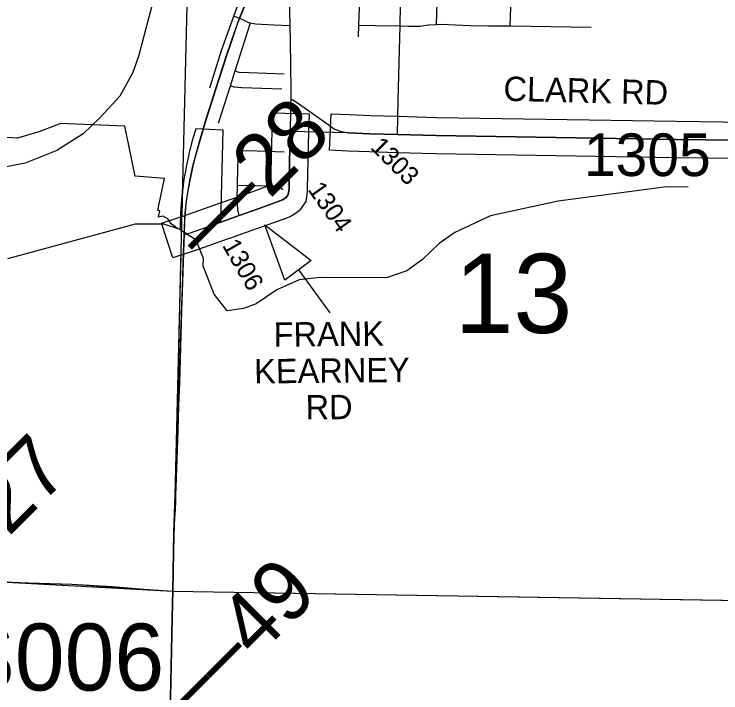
# Model space of a CAD drawing. Extents: x -132.8 to -73.3, y -60 to -26.
# Drawn here: x -99.297 to -98.136, y -48.119 to -47.005 of the extents above; entities that cross this region are included whole.
import ezdxf

# ---------------------------------------------------------------- set-up
doc = ezdxf.new("R2010")
doc.units = 0
for name, color, linetype in [('tdCoCityStreetMajor', 7, 'Continuous'), ('tdCoCityStreetMinor', 7, 'Continuous'), ('tdCoCorpBndry', 7, 'Continuous'), ('tdCoDirctArrow', 7, 'Continuous'), ('tdCoHydroRiver', 7, 'Continuous'), ('tdCoPriCL', 7, 'Continuous'), ('tdCoPrimary', 7, 'Continuous'), ('tdCoPriNonDiv', 7, 'Continuous'), ('tdCoPriNonDivCL', 7, 'Continuous'), ('tdCoSecRdNmbr', 7, 'Continuous'), ('tdCoSecRdTxt', 7, 'Continuous'), ('tdCoSecRteBand', 7, 'Continuous'), ('tdCoSecRteCL', 7, 'Continuous'), ('tdCoSectLine', 7, 'Continuous'), ('tdCoSectLinePart', 7, 'Continuous'), ('tdCoSectNmbr', 7, 'Continuous'), ('tdCoStrucPriMaintName', 7, 'Continuous'), ('tdCoSurfGravel', 7, 'Continuous'), ('tdStHwyPriRefPost1', 7, 'Continuous')]:
    doc.layers.add(name, color=color, linetype=linetype)

msp = doc.modelspace()

# ---------------------------------------------------------------- linework, layer by layer
at = {"layer": 'tdCoCityStreetMajor'}
for points in [[(-98.8418, -47.1442), (-98.8415, -47.1291), (-98.8429, -47.0494), (-98.8434, -47.0232), (-98.8449, -46.9469), (-98.845, -46.9106), (-98.8452, -46.8721), (-98.8447, -46.8642), (-98.8427, -46.8586), (-98.8385, -46.8536), (-98.8353, -46.8498)], [(-98.8432, -47.1977), (-98.843, -47.1922), (-98.8418, -47.1442)], [(-98.8418, -47.1442), (-98.839, -47.1454), (-98.8296, -47.1513), (-98.785, -47.1834), (-98.7709, -47.193), (-98.7616, -47.1969), (-98.7475, -47.1996)]]:
    msp.add_lwpolyline(points, dxfattribs=at)
at = {"layer": 'tdCoCityStreetMinor'}
for p, q in [((-98.9336, -47.0978), (-98.9085, -47.019)), ((-98.731, -47.0421), (-98.7305, -47.0227)), ((-98.4818, -47.0242), (-98.3491, -47.0259)), ((-98.9414, -47.1223), (-98.9336, -47.0978)), ((-98.9611, -47.1838), (-98.9414, -47.1223))]:
    msp.add_line(p, q, dxfattribs=at)
for points in [[(-98.9359, -47.0083), (-98.9315, -46.9961), (-98.9172, -46.963), (-98.9123, -46.9534), (-98.9076, -46.948), (-98.9022, -46.9381), (-98.8627, -46.8584), (-98.8484, -46.8316), (-98.8457, -46.8256), (-98.8444, -46.8185), (-98.8437, -46.8081), (-98.8427, -46.802), (-98.8415, -46.7958), (-98.84, -46.7928)], [(-98.7305, -47.0227), (-98.7296, -46.9944), (-98.7287, -46.961), (-98.7281, -46.9415), (-98.7265, -46.8558)], [(-98.6629, -47.0241), (-98.662, -46.9888), (-98.6594, -46.8572)], [(-98.6029, -47.0217), (-98.5989, -46.8986), (-98.5977, -46.8584)], [(-98.4818, -47.0242), (-98.4772, -46.8871), (-98.4771, -46.8751), (-98.4782, -46.8708), (-98.4805, -46.8665), (-98.4844, -46.8619), (-98.4849, -46.8616), (-98.4884, -46.8591), (-98.4943, -46.8582), (-98.5037, -46.8577), (-98.5495, -46.8594), (-98.5977, -46.8584)], [(-98.9754, -47.1258), (-98.9554, -47.0631), (-98.9359, -47.0083)], [(-98.9359, -47.0083), (-98.926, -47.0114), (-98.9117, -47.0183), (-98.9085, -47.019)], [(-98.9085, -47.019), (-98.9004, -47.0206), (-98.8703, -47.0223), (-98.8434, -47.0232)], [(-98.7305, -47.0227), (-98.7037, -47.0234), (-98.6629, -47.0241)], [(-98.6672, -47.2024), (-98.666, -47.1461), (-98.6634, -47.0443), (-98.6629, -47.0241)], [(-98.6629, -47.0241), (-98.6497, -47.0244), (-98.6304, -47.0244), (-98.6154, -47.0226), (-98.6029, -47.0217)], [(-98.6029, -47.0217), (-98.5957, -47.0212), (-98.5478, -47.0234), (-98.5175, -47.0238), (-98.4818, -47.0242)], [(-98.9336, -47.0978), (-98.9275, -47.1), (-98.9115, -47.1007), (-98.8533, -47.1027)], [(-98.9414, -47.1223), (-98.9357, -47.1244), (-98.9226, -47.1254), (-98.8572, -47.1274)], [(-98.9299, -47.2857), (-98.9295, -47.2578), (-98.9288, -47.2416), (-98.9283, -47.2354), (-98.9258, -47.2314), (-98.9223, -47.2292), (-98.9122, -47.2287), (-98.8533, -47.2309)], [(-98.9272, -47.3356), (-98.9295, -47.3261), (-98.9302, -47.3072), (-98.9299, -47.2857)], [(-98.9299, -47.2857), (-98.8693, -47.2869), (-98.8612, -47.2882), (-98.8553, -47.2926)]]:
    msp.add_lwpolyline(points, dxfattribs=at)
at = {"layer": 'tdCoCorpBndry'}
msp.add_lwpolyline([(-98.019, -47.213), (-98.2094, -47.2105), (-98.6037, -47.2043), (-98.6672, -47.2024), (-98.7125, -47.2011), (-98.7475, -47.1996), (-98.8432, -47.1977), (-98.8436, -47.215), (-98.8437, -47.2186), (-98.8452, -47.2919), (-98.8464, -47.301), (-98.8498, -47.3059), (-98.8558, -47.3099), (-98.8656, -47.3136), (-98.8962, -47.3247), (-98.9272, -47.3356), (-98.9514, -47.3442), (-98.9571, -47.3462), (-98.9536, -47.1953), (-98.9984, -47.193), (-99.0047, -47.2144), (-99.0077, -47.2259), (-99.0086, -47.2292), (-99.0106, -47.2381), (-99.0143, -47.2557), (-99.0156, -47.2625), (-99.0169, -47.2703), (-99.0179, -47.2762), (-99.0191, -47.2848), (-99.0199, -47.291), (-99.0213, -47.3028), (-99.0234, -47.331), (-99.0242, -47.354), (-99.0248, -47.3576), (-99.0277, -47.3571), (-99.0391, -47.3491), (-99.0445, -47.3411), (-99.0519, -47.3363), (-99.0599, -47.338), (-99.0574, -47.328), (-99.0606, -47.3268), (-99.0496, -47.2749), (-99.0979, -47.2707), (-99.1153, -47.1888), (-99.221, -47.1841), (-99.2272, -47.1873), (-99.2563, -47.1979), (-99.2913, -47.2086), (-99.3195, -47.2066)], dxfattribs=at)
at = {"layer": 'tdCoDirctArrow'}
msp.add_line((-98.7777, -47.4954), (-98.8294, -47.4248), dxfattribs=at)
msp.add_lwpolyline([(-98.8522, -47.4414), (-98.8848, -47.3507), (-98.809, -47.4091)], close=True, dxfattribs=at)
at = {"layer": 'tdCoHydroRiver'}
for points in [[(-99.0627, -46.9595), (-99.092, -47.0724), (-99.1021, -47.1006), (-99.1235, -47.1395), (-99.1559, -47.1751), (-99.1833, -47.2013), (-99.2265, -47.2287), (-99.279, -47.2496), (-99.3298, -47.2595), (-99.372, -47.2428), (-99.4294, -47.2005), (-99.4468, -47.1985), (-99.4758, -47.2262), (-99.4857, -47.245), (-99.4986, -47.2573)], [(-98.1894, -47.2883), (-98.2289, -47.289), (-98.403, -47.3119), (-98.514, -47.3362), (-98.573, -47.3633), (-98.5986, -47.3816), (-98.6261, -47.4078), (-98.6517, -47.4262), (-98.6851, -47.438), (-98.794, -47.4372), (-98.8288, -47.4411), (-98.8655, -47.4577), (-98.8991, -47.4806), (-98.9198, -47.488), (-98.9467, -47.4921), (-98.9682, -47.4648), (-98.9861, -47.4187), (-98.9858, -47.406), (-98.9978, -47.3758), (-99.0258, -47.3578), (-99.0509, -47.3494), (-99.0982, -47.3499), (-99.3078, -47.4067)]]:
    msp.add_lwpolyline(points, dxfattribs=at)
at = {"layer": 'tdCoPriCL'}
for points in [[(-99.0362, -47.9521), (-99.0344, -47.8558), (-99.0331, -47.8319), (-99.0317, -47.8045), (-99.0313, -47.7946), (-99.0304, -47.7665), (-99.0292, -47.7349), (-99.0279, -47.6886), (-99.0269, -47.6545), (-99.0267, -47.6474), (-99.0253, -47.6099), (-99.0216, -47.4925), (-99.0184, -47.3968), (-99.0174, -47.3672), (-99.0166, -47.3436), (-99.0158, -47.3304), (-99.0145, -47.3172), (-99.0137, -47.311), (-99.0128, -47.304), (-99.0106, -47.291), (-99.008, -47.278), (-99.0033, -47.2546), (-98.9981, -47.2341), (-98.9913, -47.2106), (-98.9907, -47.2084), (-98.9854, -47.1905), (-98.9828, -47.1821), (-98.9658, -47.1283), (-98.9481, -47.0726), (-98.9397, -47.0485), (-98.9296, -47.0193), (-98.9264, -47.0114), (-98.918, -46.9902)], [(-99.0711, -49.639), (-99.0692, -49.528), (-99.0667, -49.403), (-99.0642, -49.2876), (-99.0622, -49.1808), (-99.06, -49.0743), (-99.0573, -48.946), (-99.0571, -48.9313), (-99.0551, -48.822), (-99.0521, -48.697), (-99.0497, -48.57), (-99.0472, -48.4605), (-99.0447, -48.3569), (-99.0423, -48.2299), (-99.0396, -48.1012), (-99.0366, -47.9722), (-99.0362, -47.9521)]]:
    msp.add_lwpolyline(points, dxfattribs=at)
at = {"layer": 'tdCoPrimary'}
for p, q in [((-98.986, -47.1939), (-98.9859, -47.1936)), ((-98.986, -47.1939), (-98.9859, -47.1936)), ((-99.0328, -47.8324), (-99.032, -47.8181)), ((-99.0328, -47.8324), (-99.032, -47.8181))]:
    msp.add_line(p, q, dxfattribs=at)
for points in [[(-98.9395, -47.0488), (-98.9292, -47.0193), (-98.926, -47.0114), (-98.9176, -46.9902), (-98.9058, -46.9633), (-98.9016, -46.9542)], [(-98.9395, -47.0488), (-98.9292, -47.0193), (-98.926, -47.0114), (-98.9176, -46.9902), (-98.9058, -46.9633), (-98.9016, -46.9542)], [(-99.0358, -47.9521), (-99.034, -47.8558), (-99.0328, -47.8324), (-99.032, -47.8181), (-99.0313, -47.8045), (-99.031, -47.7951), (-99.0301, -47.7665), (-99.0288, -47.7349), (-99.0275, -47.6891), (-99.0264, -47.6474), (-99.0249, -47.6099), (-99.0212, -47.4925), (-99.018, -47.3968), (-99.0174, -47.3787), (-99.017, -47.3672), (-99.0162, -47.3436), (-99.0154, -47.3304), (-99.0141, -47.3172), (-99.0124, -47.304), (-99.0102, -47.291), (-99.0076, -47.278), (-99.0029, -47.2546), (-98.9978, -47.2341), (-98.9904, -47.2084), (-98.986, -47.1939), (-98.9859, -47.1936), (-98.9825, -47.1821), (-98.9655, -47.1287), (-98.9477, -47.0726), (-98.9395, -47.0488), (-98.9292, -47.0193), (-98.926, -47.0114), (-98.9176, -46.9902)], [(-98.9655, -47.1287), (-98.9477, -47.0726), (-98.9395, -47.0488)], [(-98.9655, -47.1287), (-98.9477, -47.0726), (-98.9395, -47.0488)], [(-98.9859, -47.1936), (-98.9825, -47.1821), (-98.9655, -47.1287)], [(-98.9859, -47.1936), (-98.9825, -47.1821), (-98.9655, -47.1287)], [(-99.0174, -47.3787), (-99.017, -47.3672), (-99.0162, -47.3436), (-99.0154, -47.3304), (-99.0141, -47.3172), (-99.0124, -47.304), (-99.0102, -47.291), (-99.0076, -47.278), (-99.0029, -47.2546), (-98.9978, -47.2341), (-98.9904, -47.2084), (-98.986, -47.1939)], [(-99.0174, -47.3787), (-99.017, -47.3672), (-99.0162, -47.3436), (-99.0154, -47.3304), (-99.0141, -47.3172), (-99.0124, -47.304), (-99.0102, -47.291), (-99.0076, -47.278), (-99.0029, -47.2546), (-98.9978, -47.2341), (-98.9904, -47.2084), (-98.986, -47.1939)], [(-99.0275, -47.6891), (-99.0264, -47.6474), (-99.0249, -47.6099), (-99.0212, -47.4925), (-99.018, -47.3968), (-99.0174, -47.3787)], [(-99.0275, -47.6891), (-99.0264, -47.6474), (-99.0249, -47.6099), (-99.0212, -47.4925), (-99.018, -47.3968), (-99.0174, -47.3787)], [(-99.031, -47.7951), (-99.0301, -47.7665), (-99.0288, -47.7349), (-99.0275, -47.6891)], [(-99.031, -47.7951), (-99.0301, -47.7665), (-99.0288, -47.7349), (-99.0275, -47.6891)], [(-99.032, -47.8181), (-99.0313, -47.8045), (-99.031, -47.7951)], [(-99.032, -47.8181), (-99.0313, -47.8045), (-99.031, -47.7951)], [(-99.0358, -47.9521), (-99.034, -47.8558), (-99.0328, -47.8324)], [(-99.0358, -47.9521), (-99.034, -47.8558), (-99.0328, -47.8324)], [(-99.7182, -47.927), (-99.6946, -47.9274), (-99.6167, -47.9296), (-99.5575, -47.9306), (-99.5489, -47.9308), (-99.4912, -47.9322), (-99.4827, -47.9323), (-99.3782, -47.9358), (-99.3005, -47.9375), (-99.2739, -47.9385), (-99.2019, -47.9407), (-99.1358, -47.9447), (-99.0707, -47.9499), (-99.0358, -47.9521)], [(-99.7182, -47.927), (-99.6946, -47.9274), (-99.6167, -47.9296), (-99.5575, -47.9306), (-99.5489, -47.9308), (-99.4912, -47.9322), (-99.4827, -47.9323), (-99.3782, -47.9358), (-99.3005, -47.9375), (-99.2739, -47.9385), (-99.2019, -47.9407), (-99.1358, -47.9447), (-99.0707, -47.9499), (-99.0358, -47.9521)], [(-99.3005, -47.9375), (-99.2739, -47.9385), (-99.2019, -47.9407), (-99.1358, -47.9447), (-99.0707, -47.9499), (-99.0358, -47.9521)], [(-99.0707, -49.639), (-99.0688, -49.528), (-99.0671, -49.4435), (-99.0667, -49.421), (-99.0663, -49.403), (-99.0638, -49.2876), (-99.0619, -49.1808), (-99.0596, -49.0743), (-99.0569, -48.946), (-99.0547, -48.822), (-99.0518, -48.697), (-99.0493, -48.57), (-99.0468, -48.4605), (-99.0444, -48.3569), (-99.0419, -48.2299), (-99.0392, -48.1012), (-99.0362, -47.9722), (-99.0358, -47.9521)], [(-99.0707, -49.639), (-99.0688, -49.528), (-99.0671, -49.4435), (-99.0667, -49.421), (-99.0663, -49.403), (-99.0638, -49.2876), (-99.0619, -49.1808), (-99.0596, -49.0743), (-99.0569, -48.946), (-99.0547, -48.822), (-99.0518, -48.697), (-99.0493, -48.57), (-99.0468, -48.4605), (-99.0444, -48.3569), (-99.0419, -48.2299), (-99.0392, -48.1012), (-99.0362, -47.9722), (-99.0358, -47.9521)], [(-99.0707, -49.639), (-99.0688, -49.528), (-99.0671, -49.4435), (-99.0667, -49.421), (-99.0663, -49.403), (-99.0638, -49.2876), (-99.0619, -49.1808), (-99.0596, -49.0743), (-99.0569, -48.946), (-99.0547, -48.822), (-99.0518, -48.697), (-99.0493, -48.57), (-99.0468, -48.4605), (-99.0444, -48.3569), (-99.0419, -48.2299), (-99.0392, -48.1012), (-99.0362, -47.9722), (-99.0358, -47.9521)]]:
    msp.add_lwpolyline(points, dxfattribs=at)
at = {"layer": 'tdCoPriNonDiv'}
for points in [[(-103.5926, -47.8327), (-103.0984, -47.8433), (-102.8335, -47.8492), (-102.2589, -47.8658), (-101.9031, -47.8771), (-101.2937, -47.8885), (-101.0602, -47.8904), (-100.779, -47.8963), (-100.2871, -47.9109), (-99.8466, -47.9242), (-99.4831, -47.9323), (-99.2022, -47.9407), (-99.0362, -47.9521), (-99.0344, -47.8558), (-99.0166, -47.3436), (-99.0158, -47.3304), (-99.0145, -47.3172), (-99.0128, -47.304), (-99.0033, -47.2546), (-98.9828, -47.1821), (-98.9481, -47.0726), (-98.9296, -47.0193), (-98.9061, -46.9633)], [(-99.0362, -47.9521), (-99.0366, -47.9722), (-99.0573, -48.946), (-99.0741, -49.7581), (-99.095, -50.4459), (-99.1049, -50.9246), (-99.1101, -51.1758), (-99.1165, -51.417), (-99.1254, -51.7857), (-99.1414, -52.253), (-99.1463, -52.5075), (-99.1621, -53.3487), (-99.1764, -54.1179), (-99.1858, -54.5457), (-99.1964, -55.1216), (-99.2154, -55.7201), (-99.2314, -56.3129), (-99.2413, -56.6451), (-99.2442, -56.7568), (-99.2459, -56.8371), (-99.2467, -56.8747), (-99.2479, -56.9518)]]:
    msp.add_lwpolyline(points, dxfattribs=at)
at = {"layer": 'tdCoPriNonDivCL'}
for points in [[(-99.0362, -47.9521), (-99.0344, -47.8558), (-99.0331, -47.8324), (-99.0317, -47.8045), (-99.0314, -47.7951), (-99.0304, -47.7665), (-99.0292, -47.7349), (-99.0279, -47.6891), (-99.0267, -47.6474), (-99.0253, -47.6099), (-99.0216, -47.4925), (-99.0184, -47.3968), (-99.0174, -47.3672), (-99.0166, -47.3436), (-99.0158, -47.3304), (-99.0145, -47.3172), (-99.0128, -47.304), (-99.0106, -47.291), (-99.008, -47.278), (-99.0033, -47.2546), (-98.9981, -47.2341), (-98.9915, -47.2109), (-98.9907, -47.2084), (-98.9864, -47.1939), (-98.9863, -47.1936), (-98.9828, -47.1821), (-98.9659, -47.1287), (-98.9481, -47.0726), (-98.9398, -47.0488), (-98.9296, -47.0193), (-98.9264, -47.0114), (-98.918, -46.9902)], [(-99.0362, -47.9521), (-99.0344, -47.8558), (-99.0331, -47.8324), (-99.0317, -47.8045), (-99.0314, -47.7951), (-99.0304, -47.7665), (-99.0292, -47.7349), (-99.0279, -47.6891), (-99.0267, -47.6474), (-99.0253, -47.6099), (-99.0216, -47.4925), (-99.0184, -47.3968), (-99.0174, -47.3672), (-99.0166, -47.3436), (-99.0158, -47.3304), (-99.0145, -47.3172), (-99.0128, -47.304), (-99.0106, -47.291), (-99.008, -47.278), (-99.0033, -47.2546), (-98.9981, -47.2341), (-98.9915, -47.2109), (-98.9907, -47.2084), (-98.9864, -47.1939), (-98.9863, -47.1936), (-98.9828, -47.1821), (-98.9659, -47.1287), (-98.9481, -47.0726), (-98.9398, -47.0488), (-98.9296, -47.0193), (-98.9264, -47.0114), (-98.918, -46.9902)], [(-99.3009, -47.9375), (-99.2742, -47.9385), (-99.2022, -47.9407), (-99.1361, -47.9447), (-99.071, -47.9499), (-99.0362, -47.9521)], [(-99.3009, -47.9375), (-99.2742, -47.9385), (-99.2022, -47.9407), (-99.1361, -47.9447), (-99.071, -47.9499), (-99.0362, -47.9521)], [(-99.0711, -49.639), (-99.0692, -49.528), (-99.0675, -49.4435), (-99.067, -49.421), (-99.0667, -49.403), (-99.0642, -49.2876), (-99.0622, -49.1808), (-99.06, -49.0743), (-99.0573, -48.946), (-99.0551, -48.822), (-99.0521, -48.697), (-99.0497, -48.57), (-99.0472, -48.4605), (-99.0447, -48.3569), (-99.0423, -48.2299), (-99.0396, -48.1012), (-99.0366, -47.9722), (-99.0362, -47.9521)], [(-99.0711, -49.639), (-99.0692, -49.528), (-99.0675, -49.4435), (-99.067, -49.421), (-99.0667, -49.403), (-99.0642, -49.2876), (-99.0622, -49.1808), (-99.06, -49.0743), (-99.0573, -48.946), (-99.0551, -48.822), (-99.0521, -48.697), (-99.0497, -48.57), (-99.0472, -48.4605), (-99.0447, -48.3569), (-99.0423, -48.2299), (-99.0396, -48.1012), (-99.0366, -47.9722), (-99.0362, -47.9521)]]:
    msp.add_lwpolyline(points, dxfattribs=at)
at = {"layer": 'tdCoSecRteBand'}
for points in [[(-99.0361, -47.4051), (-99.0549, -47.3481), (-99.0264, -47.3387), (-99.02, -47.3366), (-98.9671, -47.3179), (-98.9614, -47.3159), (-98.9372, -47.3073), (-98.9063, -47.2964), (-98.876, -47.2854), (-98.875, -47.285), (-98.8737, -47.218), (-98.8737, -47.2179), (-98.8737, -47.2179), (-98.8731, -47.1969), (-98.8724, -47.1669), (-98.8124, -47.1684), (-98.8132, -47.1984), (-98.8137, -47.2193), (-98.8152, -47.2925), (-98.8152, -47.2942), (-98.8154, -47.2959), (-98.8167, -47.305), (-98.8176, -47.3122), (-98.8218, -47.3182), (-98.8253, -47.3231), (-98.8285, -47.3277), (-98.8332, -47.3309), (-98.8391, -47.3348), (-98.842, -47.3367), (-98.8452, -47.338), (-98.8551, -47.3417), (-98.8552, -47.3417), (-98.8554, -47.3418), (-98.886, -47.3529), (-98.8861, -47.3529), (-98.8862, -47.3529), (-98.9172, -47.3639), (-98.9414, -47.3725), (-98.9471, -47.3745), (-99.0003, -47.3933), (-99.0006, -47.3934), (-99.0009, -47.3935), (-99.0076, -47.3957), (-99.0361, -47.4051)], [(-98.0496, -47.2426), (-98.2098, -47.2405), (-98.2098, -47.2405), (-98.2099, -47.2405), (-98.6042, -47.2343), (-98.6044, -47.2343), (-98.6046, -47.2343), (-98.6681, -47.2324), (-98.7134, -47.2311), (-98.7136, -47.2311), (-98.7137, -47.2311), (-98.7488, -47.2296), (-98.7787, -47.2283), (-98.7762, -47.1684), (-98.7462, -47.1697), (-98.7114, -47.1711), (-98.6663, -47.1725), (-98.6031, -47.1743), (-98.209, -47.1805), (-98.0186, -47.183)]]:
    msp.add_lwpolyline(points, dxfattribs=at)
at = {"layer": 'tdCoSecRteCL'}
for points in [[(-99.017, -47.3672), (-99.0103, -47.365), (-98.9571, -47.3462), (-98.9514, -47.3442), (-98.9272, -47.3356), (-98.8962, -47.3247), (-98.8656, -47.3136), (-98.8558, -47.3099), (-98.8498, -47.3059), (-98.8464, -47.301), (-98.8452, -47.2919), (-98.8437, -47.2186), (-98.8432, -47.1977)], [(-98.7475, -47.1996), (-98.7125, -47.2011), (-98.6672, -47.2024), (-98.6037, -47.2043), (-98.2094, -47.2105), (-98.019, -47.213)]]:
    msp.add_lwpolyline(points, dxfattribs=at)
at = {"layer": 'tdCoSectLine'}
for points in [[(-99.0362, -47.9521), (-99.0114, -46.9458)], [(-100.0354, -47.919), (-99.3185, -47.9371), (-99.0362, -47.9521)], [(-99.0572, -48.9401), (-99.0362, -47.9521)], [(-99.0362, -47.9521), (-98.0356, -47.9686)]]:
    msp.add_lwpolyline(points, dxfattribs=at)
at = {"layer": 'tdCoSectLinePart'}
for points in [[(-99.021, -47.3361), (-99.0198, -47.2875)], [(-99.0362, -47.9521), (-99.0226, -47.4002)], [(-100.0054, -47.9197), (-99.3185, -47.9371), (-99.0362, -47.9521)], [(-99.0572, -48.9401), (-99.0362, -47.9521)], [(-99.0362, -47.9521), (-98.0656, -47.9681)]]:
    msp.add_lwpolyline(points, dxfattribs=at)
at = {"layer": 'tdCoSurfGravel'}
for points in [[(-98.9571, -47.3462), (-98.9514, -47.3442), (-98.9272, -47.3356), (-98.8962, -47.3247), (-98.8656, -47.3136), (-98.8558, -47.3099), (-98.8498, -47.3059), (-98.8464, -47.301), (-98.8452, -47.2919), (-98.8437, -47.2186), (-98.8432, -47.1977)], [(-98.7475, -47.1996), (-98.7125, -47.2011), (-98.6672, -47.2024), (-98.6037, -47.2043), (-98.2094, -47.2105), (-98.019, -47.213)], [(-99.017, -47.3672), (-99.0103, -47.365), (-98.9571, -47.3462)]]:
    msp.add_lwpolyline(points, dxfattribs=at)

# ---------------------------------------------------------------- texts
at = {"layer": 'tdCoSecRdNmbr'}
for s, height, rotation, p in [('1305', 0.07, 359.9258, (-98.3607, -47.2705)), ('1303', 0.03, 314.9255, (-98.713, -47.2247)), ('1304', 0.03, 304.9255, (-98.8153, -47.2929)), ('1306', 0.03, 299.9253, (-98.9558, -47.3844))]:
    msp.add_text(s, height=height, rotation=rotation, dxfattribs=at).set_placement(p)
at = {"layer": 'tdCoSecRdTxt'}
for s, rotation, p in [('CLARK RD', 358.5741, (-98.4933, -47.147)), ('FRANK', 0.5877, (-98.8704, -47.551)), ('KEARNEY', 0.5877, (-98.9024, -47.6113)), ('RD', 0.5877, (-98.8179, -47.6704))]:
    msp.add_text(s, height=0.04, rotation=rotation, dxfattribs=at).set_placement(p)
at = {"layer": 'tdCoSectNmbr'}
msp.add_text('13', height=0.13, rotation=359.9256, dxfattribs=at).set_placement((-98.5733, -47.5281))
at = {"layer": 'tdCoStrucPriMaintName'}
msp.add_text('78272S006', height=0.11, dxfattribs=at).set_placement((-99.8029, -48.1154))
msp.add_text('78272S006', height=0.11, dxfattribs=at).set_placement((-99.8029, -48.1154))
msp.add_text('78272S006', height=0.11, dxfattribs=at).set_placement((-99.8029, -48.1154))
at = {"layer": 'tdStHwyPriRefPost1'}
for s, p in [('‒‒28', (-98.9824, -47.4143)), ('‒‒27', (-99.4112, -47.9689)), ('‒‒49', (-99.0049, -48.1701))]:
    msp.add_text(s, height=0.1, rotation=45, dxfattribs=at).set_placement(p)

doc.saveas('drawing.dxf')
